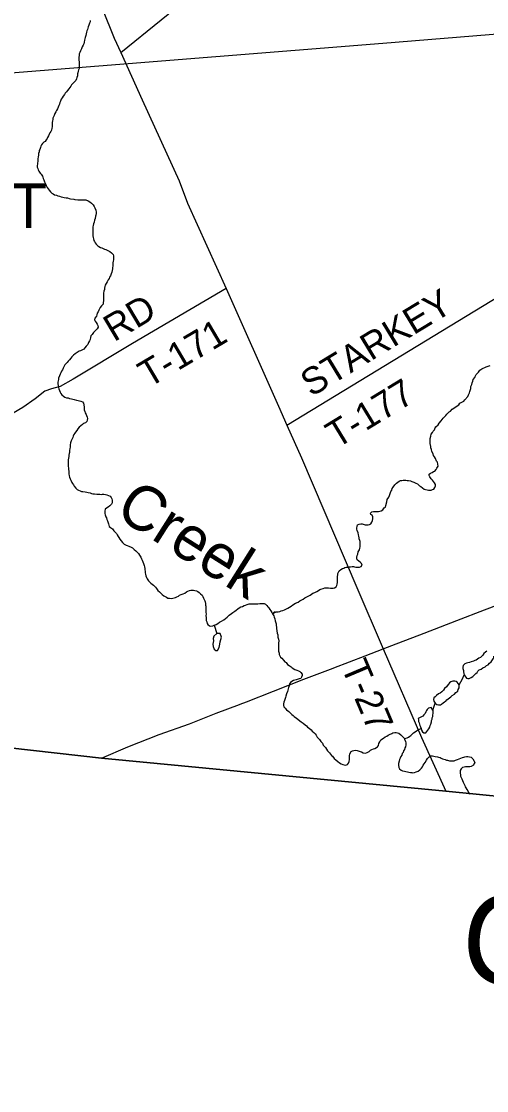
# Model space of a CAD drawing. Extents: x 1310247 to 1664935, y 284496 to 704931.
# Drawn here: x 1516729 to 1521928, y 459254 to 471214 of the extents above; entities that cross this region are included whole.
import ezdxf

# ---------------------------------------------------------------- set-up
doc = ezdxf.new("R2010")
doc.units = 0
for name, color, linetype in [('GM_X_Adjacent_County', 7, 'Continuous'), ('GM_X_Adjacent_County_Text', 7, 'Continuous'), ('GM_X_County_Road_Text', 7, 'Continuous'), ('GM_X_County_Subdivision_Text', 7, 'Continuous'), ('GM_X_Interchange_Ramps', 7, 'Continuous'), ('GM_X_Interstate_Shield', 7, 'Continuous'), ('GM_X_Minor_Lake', 7, 'Continuous'), ('GM_X_Minor_Lake_Text', 7, 'Continuous'), ('GM_X_Minor_River', 7, 'Continuous'), ('GM_X_Minor_River_Text', 7, 'Continuous'), ('GM_X_State_Route', 7, 'Continuous'), ('GM_X_Township', 7, 'Continuous'), ('GM_X_Township_Subdivision', 7, 'Continuous')]:
    doc.layers.add(name, color=color, linetype=linetype)

msp = doc.modelspace()

# ---------------------------------------------------------------- linework, layer by layer
at = {"layer": 'GM_X_Adjacent_County'}
msp.add_lwpolyline([(1522527, 462501), (1521474, 462603), (1517626, 462974), (1516331, 463120), (1511534, 463579), (1508494, 463882), (1507395, 463992), (1500129, 464724), (1499699, 464749), (1498611, 464829), (1498801, 466649), (1498950, 468086), (1499009, 468642), (1499307, 471346)], dxfattribs=at)
at = {"layer": 'GM_X_Adjacent_County_Text'}
msp.add_lwpolyline([(1491561, 465550), (1498611, 464829), (1499699, 464749), (1500129, 464724), (1507395, 463992), (1508494, 463882), (1511534, 463579), (1516331, 463120), (1517626, 462974), (1521474, 462603), (1522527, 462501)], dxfattribs=at)
at = {"layer": 'GM_X_County_Road_Text'}
msp.add_lwpolyline([(1517636, 471352), (1517767, 471027), (1517840, 470868), (1518080, 470338), (1518491, 469431), (1518586, 469183), (1519019, 468228), (1519601, 466909), (1519695, 466699), (1519859, 466334), (1520479, 464882), (1520772, 464195)], dxfattribs=at)
at = {"layer": 'GM_X_County_Subdivision_Text'}
for points in [[(1517840, 470868), (1519194, 471967), (1519194, 471967)], [(1519695, 466699), (1522985, 468700), (1523036, 468753), (1523011, 468834), (1522816, 469180), (1523318, 469469), (1523319, 469469)], [(1519019, 468228), (1517971, 467610), (1517306, 467214), (1517162, 467130), (1517065, 467103), (1516992, 467080), (1516882, 466992), (1516746, 466897), (1516247, 466604)], [(1520772, 464195), (1521201, 463203), (1521474, 462603)]]:
    msp.add_lwpolyline(points, dxfattribs=at)
at = {"layer": 'GM_X_Interstate_Shield'}
for points in [[(1520222, 463983), (1520571, 464117), (1520772, 464195), (1520869, 464233), (1521229, 464371), (1521595, 464513), (1521905, 464631), (1522241, 464760)], [(1519173, 463577), (1519246, 463604), (1519547, 463722), (1519885, 463855), (1520214, 463980), (1520219, 463982), (1520222, 463983)], [(1517626, 462974), (1517918, 463099), (1518270, 463236), (1518606, 463359), (1518904, 463475), (1519166, 463574), (1519173, 463577)]]:
    msp.add_lwpolyline(points, dxfattribs=at)
at = {"layer": 'GM_X_Minor_River'}
for points in [[(1518868, 464249), (1518873, 464223), (1518883, 464193), (1518901, 464179), (1518919, 464178), (1518938, 464210), (1518948, 464248), (1518949, 464276), (1518966, 464326), (1518949, 464366), (1518913, 464367)], [(1518913, 464367), (1518878, 464336), (1518873, 464312), (1518877, 464285), (1518868, 464249)], [(1521932, 464169), (1521914, 464157), (1521896, 464142), (1521885, 464126), (1521871, 464112), (1521858, 464098), (1521842, 464091), (1521828, 464079), (1521811, 464071), (1521795, 464064), (1521781, 464058), (1521757, 464049), (1521736, 464043), (1521718, 464040), (1521702, 464034), (1521684, 464028), (1521665, 464011), (1521661, 463991), (1521662, 463975), (1521668, 463955), (1521669, 463938), (1521675, 463920), (1521679, 463906)], [(1521679, 463906), (1521702, 463867), (1521718, 463865), (1521734, 463865), (1521754, 463874), (1521775, 463886), (1521789, 463903), (1521806, 463919), (1521822, 463933), (1521830, 463947), (1521845, 463960), (1521869, 463970), (1521886, 463983), (1521912, 463995), (1521928, 464008), (1521947, 464018), (1521959, 464034), (1521980, 464049), (1521988, 464063), (1522001, 464085), (1522007, 464099), (1522009, 464113)], [(1521622, 463793), (1521600, 463822), (1521586, 463832), (1521572, 463834), (1521552, 463833), (1521530, 463827), (1521512, 463816), (1521501, 463800), (1521489, 463784), (1521478, 463770), (1521458, 463753), (1521445, 463733), (1521429, 463716), (1521410, 463702), (1521390, 463692), (1521367, 463673), (1521353, 463661), (1521337, 463647), (1521334, 463629), (1521340, 463609), (1521353, 463587)], [(1521353, 463587), (1521371, 463572), (1521391, 463570), (1521411, 463571), (1521425, 463577), (1521444, 463591), (1521458, 463602), (1521474, 463610), (1521483, 463624), (1521497, 463636), (1521512, 463649), (1521530, 463661), (1521544, 463673), (1521569, 463690), (1521585, 463706), (1521606, 463723), (1521612, 463741), (1521621, 463759), (1521621, 463773), (1521622, 463793)], [(1521328, 463510), (1521310, 463538), (1521292, 463536), (1521278, 463533), (1521263, 463519), (1521255, 463505), (1521250, 463491), (1521240, 463473), (1521225, 463458), (1521215, 463442), (1521162, 463417)], [(1521162, 463417), (1521166, 463401), (1521167, 463385), (1521173, 463369), (1521177, 463354), (1521182, 463340), (1521190, 463324), (1521196, 463306), (1521201, 463288), (1521211, 463267), (1521226, 463255), (1521247, 463256), (1521261, 463270), (1521273, 463286), (1521284, 463302), (1521294, 463321), (1521299, 463337), (1521305, 463355), (1521312, 463381), (1521314, 463395), (1521319, 463409), (1521321, 463423), (1521328, 463441), (1521328, 463459), (1521330, 463473), (1521331, 463487), (1521329, 463505), (1521328, 463510)]]:
    msp.add_lwpolyline(points, dxfattribs=at)
at = {"layer": 'GM_X_Minor_River_Text'}
for points in [[(1517497, 471224), (1517496, 471210), (1517490, 471196), (1517481, 471174), (1517475, 471155), (1517470, 471139), (1517466, 471125), (1517462, 471109), (1517455, 471093), (1517453, 471075), (1517448, 471055), (1517442, 471033), (1517437, 471019), (1517435, 471005), (1517432, 470983), (1517426, 470965), (1517421, 470947), (1517409, 470929), (1517400, 470908), (1517388, 470886)], [(1517388, 470886), (1517381, 470868), (1517375, 470850), (1517374, 470832), (1517372, 470814), (1517370, 470798), (1517371, 470780), (1517373, 470762), (1517374, 470748), (1517374, 470724), (1517373, 470704), (1517373, 470689), (1517368, 470672), (1517364, 470656), (1517360, 470640), (1517357, 470626), (1517355, 470606), (1517350, 470588), (1517346, 470572), (1517339, 470554), (1517323, 470540), (1517302, 470521), (1517290, 470503), (1517281, 470489), (1517271, 470475), (1517259, 470459), (1517244, 470442), (1517232, 470426), (1517219, 470412), (1517209, 470398), (1517196, 470379), (1517184, 470361), (1517173, 470345), (1517167, 470323), (1517160, 470307), (1517154, 470289), (1517149, 470274), (1517141, 470254), (1517132, 470236), (1517122, 470218), (1517112, 470202), (1517103, 470184), (1517096, 470160), (1517086, 470147), (1517082, 470133), (1517079, 470117), (1517077, 470101), (1517074, 470085), (1517074, 470069), (1517074, 470053), (1517071, 470035), (1517069, 470019), (1517064, 469999), (1517058, 469983), (1517047, 469967), (1517041, 469953), (1517031, 469935), (1517020, 469917), (1517016, 469904), (1517007, 469888), (1516993, 469872), (1516978, 469862), (1516966, 469849), (1516952, 469833), (1516947, 469819), (1516941, 469803), (1516934, 469783), (1516928, 469769), (1516926, 469755), (1516921, 469735), (1516919, 469719), (1516916, 469701), (1516914, 469677), (1516913, 469663), (1516913, 469649), (1516910, 469633), (1516908, 469619), (1516906, 469601), (1516907, 469583), (1516911, 469569), (1516918, 469553), (1516922, 469539), (1516940, 469518), (1516949, 469504), (1516963, 469485), (1516969, 469471), (1516972, 469457), (1516980, 469441), (1516987, 469419), (1516999, 469398), (1517007, 469378), (1517018, 469358), (1517028, 469343), (1517041, 469325), (1517055, 469309), (1517069, 469294), (1517085, 469284), (1517100, 469275), (1517120, 469269), (1517136, 469263), (1517154, 469258)], [(1517154, 469258), (1517174, 469252), (1517192, 469247), (1517208, 469245), (1517230, 469240), (1517246, 469240), (1517262, 469233), (1517276, 469231), (1517314, 469226), (1517328, 469224), (1517360, 469219), (1517378, 469219), (1517394, 469218), (1517416, 469220), (1517436, 469217), (1517450, 469217), (1517476, 469206), (1517494, 469196), (1517514, 469181), (1517531, 469163), (1517543, 469144), (1517551, 469128), (1517562, 469102), (1517566, 469082), (1517563, 469066), (1517561, 469048), (1517558, 469034), (1517554, 469010), (1517547, 468990), (1517543, 468970), (1517534, 468950), (1517530, 468932), (1517527, 468916), (1517527, 468900), (1517526, 468882), (1517526, 468862), (1517526, 468846), (1517527, 468830), (1517527, 468816), (1517530, 468796), (1517534, 468781), (1517540, 468765), (1517545, 468751), (1517553, 468737), (1517565, 468723), (1517582, 468704), (1517596, 468696), (1517614, 468687), (1517628, 468681), (1517644, 468674), (1517658, 468666), (1517672, 468662), (1517688, 468655), (1517703, 468649), (1517719, 468639), (1517737, 468624), (1517753, 468608), (1517758, 468593), (1517760, 468575), (1517757, 468561), (1517757, 468547), (1517755, 468531), (1517752, 468515), (1517750, 468497), (1517749, 468477), (1517747, 468463), (1517747, 468445), (1517742, 468427), (1517740, 468411), (1517733, 468391), (1517723, 468370), (1517712, 468352), (1517708, 468338), (1517699, 468322), (1517687, 468302), (1517678, 468284), (1517666, 468263), (1517661, 468249), (1517657, 468231), (1517656, 468217), (1517652, 468197), (1517647, 468173), (1517647, 468157), (1517646, 468137), (1517646, 468121), (1517646, 468105), (1517645, 468089), (1517643, 468069), (1517642, 468050), (1517626, 468033), (1517609, 468015), (1517601, 467999), (1517596, 467985), (1517586, 467966), (1517577, 467950), (1517571, 467932), (1517567, 467918), (1517550, 467896), (1517545, 467878), (1517553, 467862), (1517565, 467846)], [(1517565, 467846), (1517574, 467827), (1517582, 467813), (1517588, 467795), (1517577, 467777), (1517559, 467762), (1517550, 467748), (1517534, 467736), (1517521, 467712), (1517505, 467699), (1517500, 467677), (1517496, 467657), (1517491, 467643), (1517479, 467623), (1517470, 467601), (1517452, 467580), (1517437, 467564), (1517427, 467548), (1517412, 467540), (1517390, 467531), (1517376, 467525), (1517353, 467510), (1517329, 467494), (1517313, 467481), (1517294, 467463), (1517282, 467447), (1517265, 467430), (1517253, 467414), (1517242, 467400), (1517226, 467384), (1517215, 467371), (1517205, 467351), (1517194, 467335), (1517190, 467317), (1517177, 467301), (1517169, 467283), (1517161, 467268), (1517154, 467248), (1517145, 467224), (1517145, 467208), (1517141, 467194), (1517138, 467180), (1517138, 467164), (1517141, 467138), (1517143, 467121), (1517148, 467103), (1517156, 467087), (1517162, 467067), (1517171, 467053), (1517181, 467038), (1517201, 467022), (1517216, 467011), (1517232, 467005), (1517250, 467003), (1517268, 466998), (1517288, 466994), (1517302, 466989), (1517318, 466985), (1517344, 466976), (1517364, 466974), (1517378, 466971), (1517394, 466967), (1517410, 466959), (1517424, 466944), (1517427, 466924), (1517429, 466900), (1517430, 466884), (1517432, 466870), (1517439, 466851), (1517443, 466835), (1517451, 466819), (1517456, 466805), (1517464, 466789), (1517466, 466771), (1517463, 466755), (1517459, 466739), (1517444, 466725), (1517424, 466715), (1517410, 466706), (1517393, 466690), (1517375, 466674), (1517360, 466657), (1517348, 466639), (1517333, 466621), (1517325, 466607), (1517316, 466592), (1517308, 466574), (1517304, 466560), (1517297, 466544), (1517285, 466522), (1517278, 466500), (1517275, 466478), (1517273, 466452), (1517270, 466436), (1517268, 466414), (1517265, 466394), (1517263, 466380), (1517260, 466364), (1517258, 466348), (1517254, 466328), (1517251, 466312)], [(1521616, 466927), (1521630, 466943), (1521673, 466968), (1521685, 466982), (1521720, 467017), (1521727, 467039), (1521738, 467061), (1521740, 467075), (1521751, 467109), (1521753, 467129), (1521762, 467153), (1521768, 467171), (1521775, 467190), (1521779, 467208), (1521796, 467230), (1521802, 467244), (1521813, 467266), (1521836, 467289), (1521854, 467313), (1521875, 467328), (1521891, 467336), (1521909, 467344), (1521924, 467349), (1521966, 467364)], [(1520656, 465672), (1520649, 465691), (1520635, 465699), (1520631, 465715), (1520646, 465727), (1520664, 465732), (1520686, 465734), (1520702, 465733), (1520718, 465733), (1520734, 465735), (1520750, 465738), (1520769, 465752), (1520783, 465772), (1520798, 465781), (1520802, 465799), (1520813, 465839), (1520818, 465867), (1520835, 465893), (1520841, 465913), (1520854, 465943), (1520858, 465956), (1520867, 465970), (1520873, 465988), (1520882, 466006), (1520904, 466030), (1520921, 466049), (1520935, 466061), (1520949, 466073), (1520964, 466078), (1520982, 466080), (1520996, 466082), (1521012, 466083), (1521026, 466083), (1521040, 466080), (1521056, 466080), (1521076, 466076), (1521094, 466069), (1521114, 466061), (1521138, 466050), (1521156, 466042), (1521177, 466021), (1521193, 466011), (1521213, 465998), (1521232, 465982), (1521246, 465977), (1521262, 465973), (1521280, 465970), (1521307, 465970), (1521323, 465977), (1521337, 465983), (1521351, 465999), (1521356, 466019), (1521356, 466033), (1521347, 466053), (1521325, 466082), (1521308, 466098), (1521292, 466121), (1521287, 466135), (1521285, 466149), (1521301, 466160), (1521320, 466168), (1521334, 466180), (1521348, 466185), (1521363, 466201), (1521373, 466217), (1521388, 466239), (1521382, 466263), (1521379, 466283), (1521369, 466297), (1521356, 466326), (1521344, 466342), (1521334, 466360), (1521329, 466379), (1521317, 466405), (1521314, 466425), (1521306, 466445), (1521303, 466461), (1521297, 466492), (1521298, 466522), (1521299, 466550), (1521304, 466576), (1521310, 466596), (1521325, 466617), (1521331, 466631), (1521344, 466647), (1521354, 466667), (1521360, 466681), (1521387, 466702), (1521398, 466720), (1521422, 466745), (1521433, 466761), (1521443, 466775), (1521458, 466793), (1521472, 466806), (1521485, 466822), (1521509, 466846), (1521524, 466853), (1521544, 466877), (1521563, 466887), (1521577, 466900), (1521616, 466927)], [(1517251, 466312), (1517251, 466294), (1517250, 466276), (1517252, 466258), (1517253, 466236), (1517255, 466220), (1517256, 466202), (1517258, 466184), (1517260, 466170), (1517259, 466154), (1517263, 466131), (1517268, 466115), (1517274, 466099), (1517282, 466081), (1517291, 466058), (1517299, 466044), (1517310, 466030), (1517318, 466014), (1517338, 465993), (1517353, 465977), (1517367, 465970), (1517385, 465962), (1517401, 465956), (1517417, 465955), (1517441, 465953), (1517459, 465950), (1517477, 465946), (1517497, 465941), (1517511, 465935), (1517529, 465928), (1517545, 465928), (1517571, 465925), (1517591, 465925), (1517605, 465925), (1517623, 465924), (1517637, 465926), (1517651, 465925), (1517669, 465921), (1517683, 465919), (1517703, 465912), (1517721, 465904), (1517733, 465889), (1517740, 465875), (1517742, 465859), (1517744, 465845), (1517745, 465831), (1517737, 465813), (1517718, 465797), (1517700, 465782), (1517681, 465768), (1517667, 465758), (1517661, 465735), (1517660, 465708), (1517664, 465694), (1517671, 465674), (1517679, 465660), (1517684, 465644), (1517690, 465626), (1517700, 465607), (1517703, 465593), (1517707, 465579), (1517709, 465565), (1517726, 465552), (1517748, 465538), (1517762, 465517), (1517775, 465503), (1517791, 465485), (1517799, 465470), (1517810, 465454), (1517818, 465440), (1517830, 465423), (1517845, 465405), (1517857, 465387), (1517878, 465368), (1517898, 465356), (1517912, 465351), (1517930, 465343), (1517954, 465332), (1517970, 465324), (1517989, 465309), (1518009, 465293), (1518021, 465278), (1518036, 465262), (1518048, 465242), (1518064, 465223), (1518073, 465203), (1518079, 465189), (1518086, 465168), (1518094, 465152), (1518101, 465128), (1518105, 465114), (1518109, 465096), (1518110, 465080), (1518112, 465066), (1518113, 465045), (1518117, 465031), (1518121, 465013), (1518128, 464993), (1518136, 464979), (1518151, 464958), (1518161, 464944)], [(1519564, 464609), (1519536, 464588), (1519575, 464611), (1519599, 464610), (1519619, 464614), (1519633, 464620), (1519652, 464625), (1519668, 464633), (1519684, 464640), (1519707, 464652), (1519725, 464663), (1519745, 464675), (1519764, 464687), (1519794, 464706), (1519823, 464717), (1519839, 464733), (1519878, 464752), (1519898, 464766), (1519941, 464789), (1519955, 464798), (1519986, 464818), (1520008, 464827), (1520029, 464839), (1520049, 464850), (1520063, 464860), (1520077, 464864), (1520100, 464871), (1520120, 464877), (1520136, 464878), (1520162, 464878), (1520184, 464875), (1520200, 464875), (1520214, 464876), (1520229, 464880), (1520247, 464890), (1520253, 464906), (1520258, 464920), (1520262, 464939), (1520263, 464960), (1520261, 464980), (1520262, 465006), (1520264, 465022), (1520267, 465040), (1520273, 465054), (1520281, 465067), (1520300, 465083), (1520316, 465095), (1520331, 465100), (1520345, 465104), (1520359, 465108), (1520375, 465111), (1520393, 465115), (1520407, 465115), (1520425, 465116), (1520439, 465116), (1520453, 465113), (1520467, 465111), (1520489, 465109), (1520508, 465110), (1520526, 465118), (1520536, 465132), (1520529, 465150), (1520515, 465166), (1520499, 465177), (1520483, 465191), (1520476, 465207), (1520476, 465223), (1520483, 465241), (1520489, 465255), (1520494, 465281), (1520506, 465303), (1520511, 465321), (1520515, 465337), (1520516, 465361), (1520516, 465377), (1520515, 465395), (1520511, 465409), (1520505, 465425), (1520504, 465439), (1520500, 465455), (1520497, 465472), (1520491, 465492), (1520482, 465518), (1520478, 465534), (1520478, 465548), (1520481, 465564), (1520487, 465582), (1520502, 465592), (1520522, 465595), (1520536, 465593), (1520558, 465588), (1520572, 465584), (1520590, 465582), (1520604, 465583), (1520618, 465587), (1520634, 465595), (1520647, 465614), (1520651, 465630), (1520658, 465650), (1520656, 465672)], [(1518161, 464944), (1518177, 464930), (1518191, 464919), (1518206, 464907), (1518226, 464886), (1518238, 464872), (1518255, 464849), (1518271, 464835), (1518285, 464823), (1518304, 464802), (1518320, 464790), (1518334, 464781), (1518350, 464773), (1518365, 464764), (1518385, 464762), (1518404, 464760), (1518422, 464763), (1518436, 464767), (1518450, 464772), (1518466, 464778), (1518483, 464786), (1518497, 464795), (1518515, 464803), (1518535, 464813), (1518554, 464820), (1518574, 464832), (1518590, 464841), (1518607, 464847), (1518623, 464853), (1518637, 464854), (1518653, 464854), (1518667, 464850), (1518685, 464843), (1518699, 464837), (1518715, 464826), (1518732, 464810), (1518748, 464795), (1518758, 464781), (1518765, 464763), (1518773, 464749), (1518779, 464734), (1518782, 464720), (1518786, 464702), (1518787, 464686), (1518789, 464672), (1518789, 464654), (1518790, 464638), (1518790, 464624), (1518791, 464604), (1518793, 464588), (1518792, 464564), (1518794, 464545), (1518793, 464529), (1518795, 464513), (1518801, 464497), (1518806, 464481), (1518814, 464467), (1518830, 464452), (1518844, 464448), (1518870, 464455), (1518884, 464461), (1518904, 464469), (1518923, 464478), (1518943, 464494), (1518966, 464505), (1518990, 464521), (1519009, 464534), (1519029, 464550), (1519052, 464571), (1519078, 464591), (1519093, 464602), (1519115, 464618), (1519131, 464628), (1519148, 464643), (1519162, 464655), (1519183, 464665), (1519199, 464670), (1519219, 464680), (1519233, 464683), (1519252, 464691), (1519276, 464698), (1519296, 464700), (1519318, 464699), (1519336, 464699), (1519350, 464699), (1519372, 464700), (1519392, 464704), (1519411, 464705), (1519425, 464705), (1519443, 464702), (1519457, 464694), (1519472, 464680), (1519482, 464665), (1519496, 464653), (1519507, 464635), (1519517, 464620), (1519527, 464602), (1519536, 464588), (1519550, 464567), (1519555, 464549), (1519561, 464533)], [(1519561, 464533), (1519566, 464511), (1519570, 464497), (1519576, 464474), (1519577, 464458), (1519579, 464438), (1519580, 464422), (1519584, 464396), (1519587, 464372), (1519593, 464354), (1519594, 464340), (1519596, 464326), (1519601, 464303), (1519605, 464285), (1519604, 464261), (1519604, 464243), (1519603, 464221), (1519603, 464203), (1519602, 464185), (1519604, 464169), (1519608, 464149), (1519611, 464133), (1519619, 464118), (1519625, 464104), (1519640, 464090), (1519660, 464069), (1519673, 464051), (1519687, 464042), (1519701, 464022), (1519723, 464009), (1519742, 463995), (1519756, 463985), (1519784, 463966), (1519806, 463959), (1519824, 463951), (1519840, 463944), (1519853, 463932), (1519865, 463912), (1519866, 463896), (1519860, 463880), (1519850, 463866), (1519835, 463860), (1519821, 463857), (1519801, 463851), (1519783, 463845), (1519769, 463840), (1519752, 463832), (1519736, 463820), (1519727, 463803), (1519721, 463783), (1519714, 463763), (1519710, 463749), (1519701, 463719), (1519693, 463691), (1519684, 463667), (1519680, 463653), (1519675, 463639), (1519669, 463617), (1519662, 463598), (1519658, 463580), (1519657, 463566), (1519661, 463547), (1519678, 463531), (1519692, 463515), (1519716, 463496), (1519737, 463477), (1519751, 463463), (1519765, 463449), (1519779, 463438), (1519804, 463420), (1519818, 463409), (1519840, 463391), (1519857, 463378), (1519877, 463364), (1519899, 463347), (1519917, 463335), (1519928, 463318), (1519946, 463310), (1519966, 463291), (1519979, 463275), (1519997, 463260), (1520011, 463244), (1520025, 463232), (1520036, 463207), (1520061, 463181), (1520077, 463160), (1520093, 463140), (1520100, 463117), (1520127, 463091), (1520149, 463054), (1520174, 463033), (1520194, 463003), (1520207, 462994), (1520225, 462970), (1520243, 462956), (1520266, 462935), (1520284, 462922), (1520304, 462910), (1520322, 462901), (1520336, 462897), (1520356, 462893)], [(1518884, 464461), (1518913, 464367)], [(1521622, 463793), (1521660, 463860), (1521679, 463906)], [(1521328, 463510), (1521353, 463587)], [(1520356, 462893), (1520372, 462902), (1520386, 462918), (1520393, 462936), (1520395, 462960), (1520394, 462978), (1520394, 463000), (1520401, 463020), (1520416, 463046), (1520430, 463055), (1520444, 463059), (1520460, 463061), (1520480, 463060), (1520494, 463056), (1520516, 463049), (1520530, 463043), (1520550, 463034), (1520576, 463028), (1520594, 463035), (1520617, 463049), (1520631, 463061), (1520647, 463070), (1520664, 463078), (1520678, 463083), (1520696, 463091), (1520710, 463099), (1520719, 463113), (1520723, 463137), (1520734, 463154), (1520746, 463178), (1520775, 463196), (1520795, 463211), (1520814, 463221), (1520828, 463230), (1520844, 463236), (1520867, 463249), (1520881, 463255), (1520903, 463259), (1520919, 463260), (1520933, 463256), (1520947, 463252), (1520969, 463235), (1520985, 463221), (1520998, 463206), (1521010, 463192), (1521012, 463187)], [(1521010, 463192), (1521024, 463196), (1521040, 463201), (1521055, 463209), (1521069, 463219), (1521083, 463228), (1521098, 463246), (1521112, 463256), (1521128, 463269), (1521143, 463279), (1521157, 463285), (1521171, 463292), (1521196, 463306)], [(1521012, 463187), (1521021, 463160), (1521025, 463143), (1521024, 463121), (1521020, 463101), (1521015, 463087), (1521009, 463069), (1521000, 463056), (1520994, 463038), (1520986, 463024), (1520979, 463008), (1520971, 462992), (1520962, 462972), (1520956, 462958), (1520949, 462938), (1520945, 462915), (1520942, 462893), (1520946, 462870), (1520955, 462852), (1520973, 462840), (1520989, 462833), (1521009, 462827), (1521025, 462824), (1521045, 462820), (1521059, 462817), (1521077, 462813), (1521091, 462811), (1521105, 462810), (1521121, 462812), (1521139, 462822), (1521162, 462829), (1521182, 462843), (1521201, 462862), (1521213, 462878), (1521219, 462894), (1521230, 462910), (1521242, 462923), (1521257, 462949), (1521267, 462969), (1521286, 462989), (1521306, 462998), (1521323, 463000), (1521337, 462997), (1521354, 462993), (1521378, 462988), (1521392, 462986), (1521408, 462980), (1521422, 462973), (1521436, 462967), (1521450, 462963), (1521464, 462958), (1521478, 462952), (1521492, 462950), (1521514, 462945), (1521530, 462945), (1521548, 462944)], [(1521548, 462944), (1521566, 462944), (1521580, 462949), (1521603, 462957), (1521621, 462966), (1521641, 462974), (1521658, 462982), (1521672, 462985), (1521686, 462989), (1521704, 462991), (1521720, 462990), (1521738, 462988), (1521754, 462983), (1521774, 462967), (1521789, 462940), (1521795, 462926), (1521790, 462912), (1521782, 462894), (1521757, 462881), (1521739, 462877), (1521725, 462878), (1521707, 462878), (1521691, 462876), (1521677, 462873), (1521657, 462867), (1521644, 462854), (1521634, 462836), (1521633, 462820), (1521633, 462804), (1521635, 462788), (1521638, 462773), (1521644, 462755), (1521652, 462741), (1521659, 462723), (1521667, 462705), (1521678, 462684), (1521686, 462668), (1521690, 462654), (1521697, 462640), (1521707, 462623), (1521717, 462609), (1521726, 462589), (1521736, 462572)]]:
    msp.add_lwpolyline(points, dxfattribs=at)
at = {"layer": 'GM_X_State_Route'}
msp.add_lwpolyline([(1507859, 469945), (1509485, 470073), (1510366, 470143), (1511492, 470233), (1512747, 470331), (1513454, 470388), (1514640, 470481), (1517922, 470743), (1520769, 470972), (1522141, 471084)], dxfattribs=at)
at = {"layer": 'GM_X_Township'}
msp.add_lwpolyline([(1522527, 462501), (1521474, 462603), (1517626, 462974), (1516331, 463120), (1511534, 463579), (1508494, 463882), (1507395, 463992), (1500129, 464724), (1499699, 464749), (1498611, 464829), (1491561, 465550)], dxfattribs=at)

# ---------------------------------------------------------------- texts
at = {"layer": 'GM_X_Interchange_Ramps'}
msp.add_text('PLEASANT', height=500, rotation=0, dxfattribs=at).set_placement((1513522, 468903))
at = {"layer": 'GM_X_Minor_Lake'}
msp.add_text('CLERMONT COUNTY', height=1000, rotation=354.6098, dxfattribs=at).set_placement((1521612, 460488))
at = {"layer": 'GM_X_Minor_Lake_Text'}
msp.add_text('Creek', height=500, rotation=327.6852, dxfattribs=at).set_placement((1517757, 465691))
at = {"layer": 'GM_X_Township_Subdivision'}
for s, rotation, p in [('RD', 30.7917, (1517764, 467624)), ('STARKEY', 31.2452, (1519968, 467008)), ('T-171', 30.5794, (1518151, 467110)), ('T-177', 31.3494, (1520252, 466431)), ('T-27', 292.9197, (1520298, 463998))]:
    msp.add_text(s, height=300, rotation=rotation, dxfattribs=at).set_placement(p)

doc.saveas('drawing.dxf')
